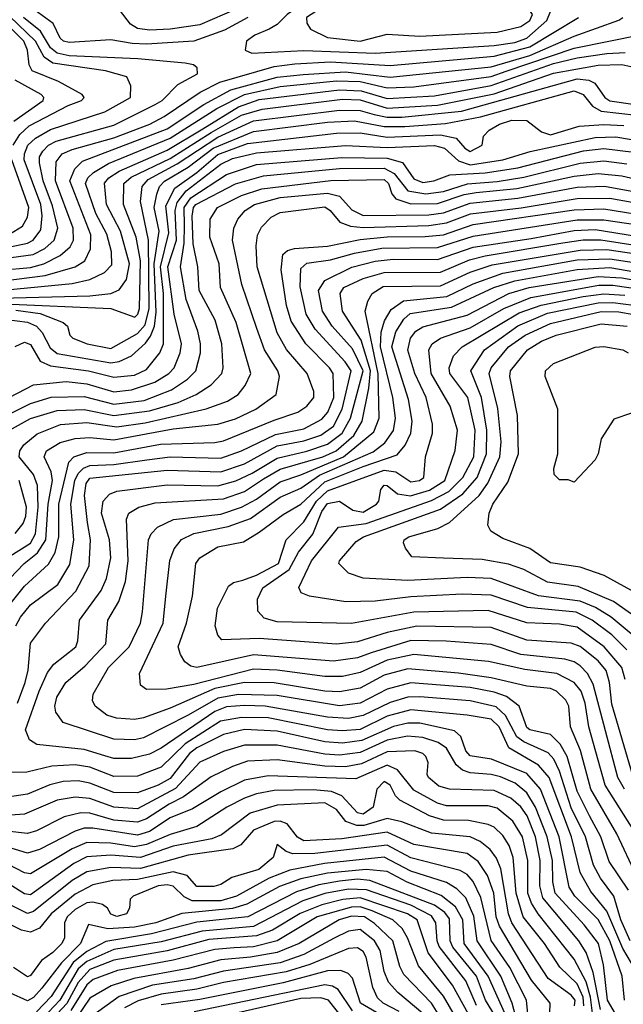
# Model space of a CAD drawing. Extents: x 501367 to 657802, y 482273 to 547541.
# Tile 613 of 656: x 614589 to 616620, y 526091 to 529407. Entities that reach past the tile are written whole.
import ezdxf

# ---------------------------------------------------------------- set-up
doc = ezdxf.new("R2010")
doc.units = 0

msp = doc.modelspace()

# ---------------------------------------------------------------- linework, layer by layer
at = {"layer": '0CON20XD'}
for points in [[(615785, 529294.7), (616185, 529320.2), (616255, 529330.6), (616295, 529344.5), (616362.5, 529405), (616374.8, 529435), (616351.6, 529495), (616318, 529515), (616275, 529529.1), (616125, 529542.6), (616015, 529540.9), (615745, 529494.7), (615615, 529479.6), (615525, 529449.5), (615488.6, 529425), (615455, 529390.7), (615427.9, 529375), (615380, 529355), (615351.8, 529335), (615347.5, 529305), (615370, 529295), (615545, 529303.2), (615785, 529294.7)], [(615485, 529517.1), (615195, 529390.1), (615095, 529375.4), (615025, 529371.7), (614985, 529377.1), (614962, 529392), (614925, 529440)], [(615735, 529334.9), (615825, 529358.2), (615935, 529351.5), (616195, 529365.4), (616275, 529383.8), (616305.1, 529404.9), (616314.5, 529425), (616295, 529453.5), (616255, 529475.2), (616185, 529490.5), (616105, 529497.1), (616014, 529494), (615815, 529453.3), (615625, 529446.9), (615584.7, 529435), (615554.3, 529415), (615555, 529395.8), (615566.9, 529375), (615625, 529347.2), (615735, 529334.9)], [(614535, 528638), (614615, 528654), (614634.4, 528665), (614660.1, 528699.9), (614663.7, 528746.3), (614659.2, 528785), (614603.9, 528935), (614604.4, 528955.6), (614615.7, 528985), (614641.6, 529008.4), (614692.5, 529037.5), (614875, 529096.8), (614962, 529145), (614962.9, 529185), (614949.4, 529215), (614877.5, 529235), (614700.3, 529260.3), (614671.2, 529281.2), (614641.5, 529335), (614525, 529447.2)], [(615355.9, 529415), (615278.2, 529371.8), (615175, 529335.4), (615015.1, 529324.9), (614966.6, 529326.6), (614895, 529339.7), (614755, 529331), (614735.5, 529335), (614725.3, 529345), (614701.6, 529395), (614639.4, 529439.4)], [(614525, 528526), (614674.4, 528545.6), (614775.7, 528574.3), (614807.5, 528595), (614827.4, 528635), (614827.8, 528682.2), (614757.5, 528865), (614773.7, 528905), (614799.6, 528930.4), (615085, 529040), (615208.5, 529121.5), (615299.3, 529170.7), (615455, 529213.6), (615543, 529223), (615685, 529231.9), (615835, 529213.6), (616175, 529248.4), (616305, 529287.2), (616455, 529352.3), (616604.8, 529405.2), (616618.5, 529415)], [(614525, 528563.6), (614625, 528572.6), (614670.3, 528585), (614725, 528613), (614758, 528642), (614770, 528665), (614768.8, 528705), (614709.6, 528865), (614711.3, 528928.6), (614731, 528955), (614765, 528970.5), (614905, 529009), (615026.2, 529055), (615075, 529081.1), (615196.3, 529163.7), (615262.6, 529197.4), (615445, 529249.2), (615515, 529258.1), (615635, 529265.3), (615835, 529252.9), (616185, 529284.2), (616305, 529315.4), (616469.7, 529415)], [(614535, 528602.5), (614633.4, 528616.6), (614673.3, 528636.8), (614704.8, 528665), (614716.4, 528705), (614699.3, 528780.7), (614667.5, 528865), (614655.1, 528925), (614655.4, 528945), (614665.9, 528964.1), (614685.6, 528984.4), (614711.4, 528998.6), (614905, 529051.5), (615045, 529121.1), (615067.6, 529135), (615121.2, 529188.8), (615186.9, 529225), (615185.6, 529245), (615173.8, 529255), (615145, 529260.3), (614986, 529276), (614754.9, 529285.1), (614714.5, 529294.5), (614692.4, 529312.4), (614658.1, 529368.1), (614601.4, 529415)], [(614566.8, 528985), (614589.5, 529020.5), (614619.9, 529050.1), (614751.5, 529118.5), (614796.5, 529135), (614805.5, 529145), (614798.9, 529155), (614719, 529199), (614630.9, 529235), (614620, 529255), (614614.7, 529305), (614602.5, 529335), (614555, 529381.6)], [(614545, 528497.6), (614765, 528518.5), (614825, 528532.2), (614873.8, 528556.2), (614898.2, 528581.8), (614897.1, 528625), (614881.3, 528685), (614844.9, 528755), (614810.1, 528855), (614817.8, 528875), (614837.1, 528892.9), (614887.6, 528922.4), (615095, 529007.8), (615251.8, 529108.2), (615345, 529155.4), (615465, 529182.3), (615655, 529201.2), (615735, 529198.6), (615825, 529177.3), (615915, 529181.5), (616175, 529215.9), (616225.7, 529234.3), (616455, 529311.6), (616682.3, 529357.7)], [(614525, 528469.6), (614825, 528477.5), (614895, 528485.1), (614923.1, 528496.9), (614947.7, 528532.3), (614958, 528585), (614927.3, 528695), (614881.2, 528785), (614873.6, 528856.4), (614889.1, 528875), (614923.1, 528896.9), (615085, 528968), (615205, 529040.1), (615325, 529113.9), (615395, 529138.6), (615665, 529170.6), (615737.7, 529167.7), (615825, 529141.4), (615985, 529150.7), (616175, 529185.4), (616385, 529259.2), (616465, 529279.1), (616565, 529293.1), (616626.6, 529296.6)], [(614535, 528450.1), (614895, 528434.9), (614975.8, 528405), (614986.3, 528415), (614991.7, 528435), (614995.1, 528595), (614981, 528675), (614937.6, 528785), (614938.8, 528855), (614963.2, 528876.8), (615095, 528939.9), (615232.9, 529027.1), (615335, 529085.3), (615405, 529106.1), (615675, 529139.3), (615735, 529137.2), (615825, 529109.7), (615995, 529119), (616185, 529158.1), (616385, 529227.1), (616535, 529254), (616615, 529256.2), (616655, 529247)], [(614575, 528428.8), (614657.9, 528417.9), (614735, 528386.8), (614750, 528375), (614757.1, 528345), (614767.1, 528335), (614816, 528315), (614895, 528299.7), (614985, 528350.4), (615010.9, 528379.1), (615024.8, 528435), (615022, 528665), (614994.9, 528795), (615000.6, 528845), (615020.6, 528869.4), (615118.4, 528921.6), (615255, 529011.6), (615375, 529066.3), (615665, 529102.3), (615735, 529101.6), (615781.9, 529088.1), (615825, 529078.9), (615875, 529079.1), (616075, 529099.3), (616465, 529207.7), (616503.6, 529203.6), (616524, 529194), (616557.5, 529145), (616575, 529134.2), (616745, 529109.8)], [(614568.3, 529065), (614668, 529135), (614669.4, 529145), (614660.7, 529155), (614573.7, 529203.7)], [(614545, 528397.5), (614615, 528388.2), (614644.8, 528375), (614663.7, 528353.7), (614691.4, 528301.4), (614715, 528283.3), (614895, 528251.1), (614923.7, 528256.3), (614964.7, 528275.3), (615012.4, 528317.6), (615029.3, 528340.7), (615042, 528375), (615047.5, 528422.5), (615041.3, 528585), (615058, 528695), (615040.6, 528775), (615049.9, 528820.1), (615059.1, 528845), (615076.4, 528863.6), (615155, 528910), (615240, 528975), (615375, 529030.8), (615625, 529061.9), (615715, 529066.6), (615815, 529047.5), (615885, 529047.7), (616022.1, 529057.9), (616139.9, 529080.1), (616455, 529167.3), (616485.1, 529155.1), (616516.3, 529116.3), (616545, 529099.3), (616665, 529085.5)], [(614573, 528307), (614605, 528320.5), (614625, 528313.5), (614657, 528257), (614691.7, 528241.7), (614820, 528225), (614905, 528203.7), (614975, 528210.4), (615015, 528228.7), (615060.6, 528285), (615072.1, 528315), (615072.3, 528485), (615062.2, 528575), (615091, 528689), (615080.2, 528779.8), (615110.6, 528839.4), (615185, 528892.9), (615255, 528953.4), (615355, 528990.2), (615655.3, 529025.3), (615735, 529025.7), (615825, 529011.9), (616005, 529019.8), (616058.1, 529008.1), (616086.5, 528975), (616105, 528963), (616144.6, 528985), (616150, 529015), (616168.8, 529035), (616202.9, 529055), (616245, 529068.3), (616295, 529067.9), (616345, 529029.2), (616375, 529019.1), (616471.6, 529048.4), (616555, 529054.1), (616621.3, 529051.3)], [(614416.2, 528063.8), (614635, 528177.3), (614745, 528188.9), (614815, 528180.9), (614905, 528154.2), (614965, 528160), (615043.2, 528186.8), (615090.4, 528215), (615107.9, 528235), (615128.7, 528285), (615132.7, 528315), (615107.9, 528415), (615087.5, 528575), (615116, 528665), (615112.3, 528765), (615118.2, 528791.8), (615149.3, 528830.7), (615265, 528920.7), (615305, 528939.8), (615385, 528959.3), (615685, 528983.9), (615825, 528976.8), (615985, 528983.1), (616018.1, 528975), (616065, 528932.2), (616105, 528918.4), (616214.5, 528935), (616306.2, 528963.8), (616525, 529010.4), (616595, 529012.2), (616686.6, 528996.6)], [(614475, 528040.2), (614625, 528114.9), (614695, 528136.1), (614805, 528137.6), (614905, 528112.4), (615007.7, 528125), (615099, 528161), (615153.3, 528196.7), (615180.9, 528225), (615196.8, 528285), (615197, 528315), (615187.7, 528357.7), (615148.8, 528465), (615129.4, 528575), (615142.2, 528655), (615142.7, 528712.7), (615142.4, 528775), (615165, 528807.4), (615284.3, 528885.7), (615385, 528919.5), (615673.1, 528943.1), (615825, 528941.1), (615876.5, 528926.5), (615915, 528871.2), (615945, 528859.4), (615982.9, 528865), (616035.8, 528884.2), (616155, 528892), (616265, 528908.2), (616486, 528966), (616555, 528973.1), (616655, 528960.9)], [(614553.8, 528025), (614625, 528063.5), (614715, 528090.5), (614805.6, 528094.4), (614905, 528074.3), (615025, 528090.3), (615121.7, 528118.3), (615182.7, 528145), (615233.1, 528176.9), (615269.2, 528215), (615273.4, 528235), (615269.3, 528315), (615245.9, 528395), (615192.3, 528495), (615187.8, 528575), (615172.8, 528652.8), (615168.7, 528745), (615173.9, 528775), (615181.5, 528785), (615315, 528854.4), (615408.8, 528881.2), (615664.4, 528905.6), (615815, 528907.5), (615848.7, 528888.7), (615895, 528830.8), (615955, 528820.7), (616015, 528828.5), (616095.2, 528854.8), (616195, 528862.3), (616285, 528877.1), (616475, 528924.1), (616555, 528931.5), (616631.8, 528921.8)], [(614554.6, 528685.4), (614597.8, 528712.2), (614615, 528741.8), (614619.7, 528775), (614562, 528935)], [(614514.7, 527575), (614625, 527643.8), (614642.3, 527675), (614650.7, 527765), (614648.1, 527838.1), (614634.9, 527874.9), (614587.3, 527935), (614588.7, 527955), (614602.6, 527975), (614647.4, 528012.6), (614726.3, 528043.7), (614815, 528050), (614915, 528036.1), (615011.1, 528048.9), (615216.5, 528096.5), (615287.5, 528122.5), (615323.3, 528145), (615347.5, 528175), (615366.2, 528215), (615317.1, 528387.1), (615264.9, 528504.9), (615260.3, 528585), (615228.3, 528675), (615229.5, 528735), (615254.7, 528775), (615334.6, 528815.4), (615403, 528837), (615636.1, 528866.1), (615815, 528869.1), (615830.1, 528855), (615841.2, 528821.2), (615854.1, 528804.1), (615905, 528786.5), (615995, 528788.2), (616085, 528818.4), (616125, 528825.2), (616261.3, 528838.7), (616455, 528880.5), (616535, 528888.7), (616615, 528880.9), (616755, 528848.6)], [(614554.9, 527525.1), (614603.3, 527575), (614648.7, 527611.3), (614676.5, 527655), (614684.6, 527775), (614699.1, 527855), (614694.4, 527884.4), (614670.4, 527935), (614679, 527955), (614725, 527983.5), (614775, 527996.3), (614825, 528000.4), (614905, 527992.4), (615105, 528028.6), (615255.4, 528044.6), (615315, 528063.2), (615383.3, 528095), (615452, 528145), (615462.8, 528205), (615457.6, 528225), (615412.4, 528295), (615387, 528367), (615335.9, 528515), (615305.2, 528665), (615309.8, 528705), (615322.9, 528735), (615347.4, 528765), (615378.4, 528785), (615465, 528808.5), (615625, 528823.2), (615665, 528813.3), (615706.5, 528766.5), (615745, 528748.1), (615965, 528750), (616015, 528756.2), (616105, 528789.8), (616265, 528805.9), (616465, 528842.8), (616556.7, 528846.7), (616735, 528814.2)], [(614537, 527415), (614605, 527499.6), (614685, 527573.2), (614707.8, 527612.2), (614720.5, 527665), (614720.5, 527775), (614753.6, 527916.4), (614771.3, 527935), (614815, 527948.9), (614905, 527948.4), (615062.3, 527977.7), (615245, 527983.1), (615275, 527988.8), (615445, 528058.7), (615524.9, 528085.1), (615555.3, 528105), (615578.6, 528135), (615578.6, 528155), (615555.7, 528215), (615486.5, 528296.5), (615455, 528352.3), (615387.6, 528575), (615384, 528645), (615389, 528681), (615402, 528708), (615435, 528741.9), (615465, 528757.9), (615615, 528776.6), (615634, 528765), (615665.5, 528725.5), (615701.4, 528711.4), (615745, 528706.9), (615966, 528714), (616025, 528722.5), (616106.2, 528753.8), (616276.8, 528773.2), (616465, 528804.9), (616575, 528806.3), (616725, 528778.6)], [(614575.9, 527365), (614590.7, 527395), (614625, 527436.6), (614717, 527505), (614757.8, 527572.2), (614771, 527655), (614761.2, 527775), (614773.7, 527855), (614785, 527879.1), (614803.5, 527896.5), (614825, 527905.9), (614905, 527908.8), (615016.9, 527925), (615095, 527935.3), (615265, 527930.5), (615335, 527954.6), (615449.7, 528010.3), (615545, 528029.3), (615605, 528061.7), (615625.3, 528084.7), (615645.6, 528135), (615643.8, 528215), (615631.5, 528235), (615551.3, 528315), (615501.7, 528391.7), (615486.5, 528445), (615468.5, 528565), (615473.9, 528616.1), (615489.9, 528630.1), (615513.3, 528636.7), (615625, 528644.7), (615735, 528666.9), (615825, 528676.2), (615953.3, 528676.7), (616015, 528682.6), (616115, 528716.9), (616455, 528767.1), (616555, 528769.7), (616735, 528741)], [(615555, 528587.7), (615635, 528598.5), (615715, 528621.1), (615807.3, 528637.3), (615995, 528640.3), (616115, 528678.2), (616465, 528733.2), (616555, 528733.5), (616745.1, 528705.1)], [(616643.7, 526305), (616611.3, 526375), (616588.3, 526455), (616543.5, 526515), (616519.5, 526559.5), (616493.1, 526655), (616445, 526752.7), (616405, 526875.8), (616386.2, 526916.2), (616367.4, 526937.4), (616285, 526974.6), (616261.7, 526991.7), (616223.7, 527063.7), (616192.4, 527092.4), (616105, 527112.7), (615935, 527126.4), (615895, 527124.7), (615835, 527106.9), (615745, 527063.3), (615695, 527053.8), (615625, 527057.4), (615415, 527094.7), (615345, 527097.6), (615285, 527092.4), (615245, 527077.3), (615065, 526953.3), (615025, 526933), (614965, 526918.3), (614905, 526918.9), (614875, 526928), (614805, 526949.4), (614646.3, 526966.3), (614622, 526982), (614608.1, 527015), (614653.7, 527145), (614682.2, 527207.8), (614703.7, 527236.3), (614777.2, 527295), (614784.7, 527315), (614789.5, 527385), (614862.6, 527485), (614880.6, 527525), (614894.8, 527594.8), (614890.5, 527655), (614863.5, 527745), (614869.5, 527785), (614890.5, 527809.5), (614915, 527818.8), (615085, 527840.4), (615255, 527837), (615316.1, 527853.9), (615370.4, 527879.6), (615455, 527930.5), (615555, 527954), (615625, 527977.7), (615674.2, 528015), (615701.5, 528065), (615744, 528225), (615709.1, 528299.1), (615639.8, 528375), (615607.9, 528425), (615594.2, 528495), (615615, 528528.3), (615706.5, 528573.5), (615785, 528593.6), (615845, 528600.7), (615995, 528599.3), (616115, 528640.5), (616309.5, 528670.5), (616455, 528697.2), (616525, 528700.3), (616665, 528678.1)], [(616637.3, 526475), (616572.2, 526572.2), (616544.1, 526655), (616505.9, 526725), (616465, 526808.8), (616431.4, 526925), (616407.2, 526967.2), (616375, 526999), (616305.6, 527015), (616295, 527022.6), (616269.4, 527095), (616227.4, 527127.4), (616185, 527142.6), (616105, 527157.7), (615905, 527173.9), (615825, 527151.8), (615735, 527104.7), (615665, 527096.4), (615455, 527130.4), (615325, 527134.7), (615255, 527122.3), (615155, 527064.6), (615005, 526987.7), (614975, 526981.1), (614905, 526983.8), (614735, 527040), (614710.6, 527075), (614707.2, 527095), (614713.1, 527125), (614743.6, 527175), (614809.3, 527230.7), (614878.1, 527305), (614885.7, 527385), (614922.4, 527447.6), (614945.2, 527515), (614953.7, 527585), (614948.2, 527725), (614955.5, 527745), (614990, 527765), (615045, 527779.8), (615275, 527793.4), (615345, 527818.4), (615409.4, 527860.6), (615465, 527892.9), (615609, 527935), (615654.2, 527955), (615712.8, 528007.2), (615740.7, 528055), (615763.8, 528166.2), (615769.6, 528225), (615737.9, 528327.9), (615674.8, 528425), (615667.2, 528485), (615679.4, 528505), (615744.2, 528535.8), (615815, 528556.2), (616005, 528556.7), (616101.9, 528598.1), (616155, 528612.3), (616416.1, 528656.1), (616484.5, 528665.6), (616543.9, 528666.1), (616674.7, 528645.3)], [(616665, 526523), (616598.3, 526665), (616510.9, 526815), (616475.5, 526945.5), (616442.6, 527025), (616436.5, 527095), (616426.1, 527115), (616395.3, 527145), (616375, 527154.2), (616295, 527162.7), (616175, 527190.7), (616065, 527205.6), (615895, 527220.5), (615815, 527199.1), (615735, 527155.1), (615665, 527143.2), (615615, 527145.8), (615445, 527173.2), (615345, 527174.5), (615245.8, 527154.2), (615095, 527087.7), (615005, 527055.5), (614975, 527050), (614914.2, 527054.2), (614882.3, 527065), (614842, 527095), (614833.7, 527113.7), (614835.8, 527135), (614887.2, 527225), (614957.5, 527295), (614994.8, 527375), (615002.4, 527412.4), (615021.7, 527655), (615030.5, 527675), (615051.9, 527698.1), (615106.6, 527723.4), (615265, 527742.2), (615335, 527765.6), (615385, 527791.8), (615465, 527851.1), (615535, 527873.8), (615678.8, 527935), (615780.6, 528019.4), (615798, 528065), (615795.5, 528214.5), (615751, 528425), (615760.3, 528459.7), (615774.7, 528485), (615812, 528508), (616005, 528511.3), (616105, 528557.3), (616178.9, 528581.1), (616475, 528631.3), (616565, 528633.3), (616815, 528596.6)], [(614581.3, 527105), (614606.6, 527175), (614616.6, 527216.6), (614625, 527306.7), (614675.4, 527375), (614777.9, 527482.1), (614821.9, 527568.1), (614826.5, 527655), (614816.6, 527713.4), (614806.8, 527805), (614812.2, 527845), (614825, 527862.8), (615085, 527889.8), (615265, 527884.2), (615345, 527911.7), (615455, 527971.3), (615545, 527988.9), (615602.6, 528007.4), (615645, 528038.3), (615673.8, 528095), (615703.8, 528225), (615684.2, 528255), (615582.5, 528365), (615552.4, 528415), (615532.6, 528507.4), (615535, 528569.2), (615555, 528587.7)], [(616668.6, 526655), (616559, 526829), (616504.6, 527025), (616491.3, 527105), (616478, 527145), (616454.9, 527174.9), (616396.2, 527205), (616288.4, 527218.4), (616165.9, 527245.9), (615915, 527269.5), (615825, 527249.6), (615735, 527208.3), (615675, 527195.1), (615615.7, 527194.3), (615455, 527216), (615375, 527219.4), (615175, 527168.1), (615082.5, 527152.5), (615015, 527151.5), (614995.5, 527165.5), (614992.3, 527205), (615071.6, 527375), (615080.4, 527465), (615093.8, 527586.1), (615108.6, 527625), (615133.2, 527656.8), (615175, 527676.7), (615290, 527699.9), (615365, 527727.3), (615465, 527798.9), (615535, 527829.1), (615597.4, 527872.6), (615778.2, 527951.8), (615817.8, 527982.2), (615846.8, 528023.2), (615852.9, 528065), (615844.1, 528135), (615803, 528305), (615805, 528354.4), (615816.8, 528393.2), (615839.1, 528430.9), (615880.1, 528459.9), (616026.5, 528475), (616115, 528517.5), (616215, 528553.1), (616465, 528597.9), (616575, 528602.3), (616835, 528562.6)], [(616623.7, 526815), (616601.3, 526855), (616519.1, 527169.1), (616499.8, 527205), (616475, 527230.7), (616455, 527243.9), (616423.3, 527253.3), (616275, 527269.3), (616175, 527302.6), (616024.4, 527314.4), (615905, 527315.6), (615771.4, 527275), (615725, 527257.2), (615645, 527246.5), (615375, 527268), (615185, 527225.7), (615165, 527229.7), (615144.7, 527244.8), (615129.3, 527269.3), (615122.2, 527295), (615149.6, 527375), (615170.3, 527465), (615181, 527575), (615194.7, 527595), (615255, 527631.5), (615341.3, 527648.7), (615395, 527680.6), (615475, 527741.1), (615535, 527775.1), (615615, 527850.7), (615745, 527901.8), (615858.8, 527941.2), (615885.8, 527974.2), (615904.8, 528015), (615909.4, 528055), (615897.6, 528127.6), (615840.5, 528305), (615855, 528356.2), (615881.2, 528398.9), (615902.3, 528417.7), (616041.5, 528438.5), (616183.8, 528505), (616255, 528528.2), (616465, 528565.6), (616575, 528572.5), (616815, 528531.5)], [(615340.1, 527519.9), (615385, 527535.7), (615459.7, 527575), (615484.9, 527655.1), (615544.4, 527715.6), (615587.8, 527785), (615625, 527820.3), (615815, 527889.5), (615854.1, 527884.1), (615905, 527850.6), (615934.4, 527855), (615949.2, 527865), (615953.9, 527935), (615978.3, 528015), (615978, 528045), (615956.1, 528135), (615918.4, 528215), (615895, 528294.4), (615903.8, 528335), (615921.7, 528358.3), (615945, 528373), (616095, 528411.9), (616235.2, 528485.2), (616302.7, 528505), (616535, 528542.5), (616615, 528537.9), (616855, 528495.6)], [(616626.1, 527185), (616615.1, 527225), (616555.9, 527295), (616465, 527361.4), (616405, 527371.4), (616295, 527375.7), (616165, 527416.8), (615915, 527411.1), (615705, 527373.8), (615455, 527379.5), (615411.5, 527391.5), (615389.6, 527415), (615388.4, 527455), (615406.9, 527493.1), (615495, 527555.2), (615526.8, 527613.2), (615575.3, 527674.7), (615605, 527750.8), (615625, 527777.2), (615665, 527785.1), (615709.6, 527755), (615745, 527748.7), (615789.7, 527775), (615797.2, 527785), (615803.7, 527825), (615815, 527839.6), (615825, 527838), (615860.5, 527810.5), (615903.8, 527803.8), (615967.8, 527822.2), (616019.1, 527855), (616054, 527956), (616061.9, 528025), (616037.2, 528105), (615972.9, 528215), (615965.6, 528295), (615977.1, 528315), (616005.1, 528334.9), (616105, 528369.4), (616218.4, 528435), (616308.8, 528471.2), (616537.5, 528512.6), (616585, 528512.6), (616685, 528499)], [(616631.7, 527285), (616581.6, 527335), (616515.1, 527385.1), (616461.3, 527411.3), (616297.7, 527427.7), (616175, 527468.5), (616078.2, 527471.8), (615905, 527462.8), (615785, 527448.1), (615686.3, 527446.3), (615563.8, 527465), (615536.2, 527476.2), (615528.2, 527495), (615570.4, 527585), (615661.9, 527698.1), (615755, 527710.2), (615975, 527787.3), (616032.5, 527817.5), (616080.1, 527865), (616117.1, 527935), (616121.1, 528025), (616096.5, 528135), (616036.3, 528215), (616034.4, 528235), (616048.9, 528275), (616077.2, 528305), (616269.8, 528420.2), (616344, 528446), (616485, 528474.8), (616555, 528484), (616625, 528479.4)], [(616680.2, 527310.2), (616579.2, 527395), (616527, 527427), (616475, 527449.1), (616335, 527466.9), (616175.1, 527525.1), (616095, 527527.9), (615895, 527518.6), (615745, 527526.1), (615695, 527543.4), (615662.2, 527575), (615664.7, 527585), (615720.9, 527649.1), (615746, 527665), (616005, 527758.4), (616080.4, 527809.6), (616128.4, 527865), (616159.6, 527945), (616161.3, 528025), (616143.1, 528135), (616107.4, 528225), (616152.8, 528295), (616265, 528376), (616365, 528418.2), (616535, 528453.5), (616585, 528454.8), (616653.9, 528446.1)], [(616716.6, 527356.6), (616587.4, 527447.4), (616468.1, 527498.1), (616365, 527512.9), (616285, 527554.8), (616233.2, 527573.2), (616145, 527588.4), (616015, 527592.9), (615908.3, 527598.3), (615886.9, 527626.9), (615880, 527645), (615882.9, 527655), (615897.8, 527665), (615996.3, 527693.7), (616035, 527713.1), (616135.2, 527805), (616163.8, 527846.2), (616204.1, 527935), (616209.2, 527985), (616197.5, 528097.5), (616168.3, 528215), (616175.9, 528235), (616233.5, 528305), (616289.4, 528345), (616375, 528383.4), (616545, 528424.9), (616605, 528423.2), (616655, 528414.1)], [(616745, 527431.2), (616555.2, 527535.2), (616475, 527563), (616375, 527577.8), (616305.7, 527625.7), (616215, 527659.4), (616174.7, 527684.7), (616164.6, 527705), (616168.3, 527745), (616181, 527775), (616231.1, 527848.9), (616267.5, 527945), (616263.8, 528073.8), (616238.5, 528205), (616240.2, 528225), (616297.5, 528295), (616345, 528324.1), (616393.8, 528345), (616545, 528383.2), (616633.3, 528375)], [(616455, 527850), (616435, 527857.5), (616405, 527857.5), (616387.5, 527875), (616386.2, 527895), (616400, 527945), (616400, 528095), (616357.5, 528205), (616358.2, 528225), (616385, 528249.5), (616525, 528303.8), (616555, 528306.4), (616618.8, 528295), (616636, 528285)], [(616647.6, 528082.4), (616588.3, 528061.7), (616545.8, 527995), (616535.8, 527945), (616525.8, 527924.2), (616455, 527850)], [(614573.8, 527676.2), (614600, 527710), (614609.5, 527735), (614611.9, 527765), (614586.6, 527855)], [(616650.8, 526865), (616581.1, 527101.1), (616573.8, 527175), (616562.1, 527215), (616535, 527247.2), (616475, 527295.5), (616445, 527307.3), (616295, 527317), (616175, 527359.4), (615925, 527364), (615825, 527343.2), (615725, 527312.1), (615655, 527303.6), (615395, 527322.6), (615268.9, 527318.9), (615255, 527333.8), (615246.6, 527365), (615253.8, 527425), (615291.2, 527498.8), (615308.2, 527511.8), (615340.1, 527519.9)], [(616661.7, 526205), (616618.6, 526278.6), (616564.3, 526404.3), (616510.3, 526470.3), (616475, 526534.6), (616445.8, 526655), (616370.8, 526855), (616335, 526896.7), (616234.7, 526954.7), (616202.1, 527025), (616175, 527050.9), (616095, 527064.9), (615905, 527082.3), (615825, 527061.2), (615735, 527016.7), (615675, 527011.6), (615625, 527015.3), (615425, 527055.3), (615335, 527057.1), (615264.4, 527044.4), (615145, 526967.9), (615065, 526888.9), (614985, 526859.3), (614905, 526858.1), (614825, 526889.2), (614775, 526897), (614696.9, 526893.1), (614612.2, 526872.2), (614555, 526871.1)], [(616623.8, 526105), (616616.1, 526185), (616574.3, 526305), (616535, 526376.2), (616456.5, 526455), (616438.4, 526485), (616404.1, 526655), (616341.8, 526815), (616295, 526867.6), (616176.7, 526916.7), (616105, 526928), (616090.3, 526945), (616073.3, 526993.3), (616051.5, 527011.5), (615935, 527037.8), (615895, 527038.2), (615846.8, 527026.8), (615740.3, 526979.7), (615675, 526970.7), (615615, 526974.9), (615455, 527010.7), (615345, 527016.2), (615275, 526999.4), (615185, 526954.5), (615159.5, 526935), (615095, 526851.1), (615055, 526828.8), (614985, 526802.6), (614905, 526803.7), (614825, 526835.7), (614785, 526843), (614735, 526841.7), (614689.6, 526830.4), (614615, 526798.8), (614525, 526784.8)], [(615997.5, 526972.5), (615945, 526989.9), (615893.9, 526993.9), (615825, 526980.6), (615735, 526939.2), (615665, 526930.3), (615615, 526933.3), (615455, 526963.5), (615345, 526964.1), (615275, 526942.1), (615195, 526906.5), (615112.7, 526817.3), (614985, 526749.4), (614905, 526754.9), (614825, 526784.4), (614775, 526788), (614715, 526778), (614605, 526731.1), (614524.9, 526725.1)], [(616629.1, 525999.1), (616567.3, 526105), (616553.3, 526223.3), (616536.3, 526295), (616487.9, 526357.9), (616391.1, 526465), (616383.4, 526503.4), (616381.5, 526575), (616363.8, 526655), (616325.1, 526755), (616295, 526803), (616255.6, 526835.6), (616206.4, 526856.4), (616175, 526864.9), (616105, 526870), (616078.8, 526878.8), (616057.7, 526897.7), (616025, 526953.6), (615997.5, 526972.5)], [(616543, 526073), (616518.2, 526198.2), (616495.1, 526265.1), (616470.9, 526305), (616349.3, 526449.3), (616339.2, 526489.2), (616340.1, 526575), (616324.6, 526654.6), (616296.3, 526725), (616275, 526756.2), (616241.2, 526785), (616185, 526811.2), (616034.9, 526814.9), (615999.2, 526825), (615964.2, 526855), (615960, 526865), (615963.3, 526905), (615955.4, 526925), (615945.4, 526935), (615918.6, 526945), (615825, 526941.1), (615739.3, 526900.7), (615685, 526891.1), (615615, 526892.9), (615455, 526914.6), (615355, 526909.3), (615305, 526891.9), (615233.5, 526856.5), (615140.2, 526789.8), (615091.9, 526765), (615015, 526715.6), (614985, 526704.2), (614905, 526711.4), (614825, 526734.9), (614794.6, 526735.4), (614738, 526722), (614645, 526674.8), (614615, 526665.9), (614475, 526682.1)], [(616520.5, 526025), (616509.2, 526115), (616495, 526166), (616455, 526243), (616333.6, 526395), (616311.3, 526431.3), (616298.8, 526465), (616298.9, 526575), (616280.9, 526655), (616248.1, 526708.1), (616195, 526751), (616165, 526759), (616025, 526759.6), (615995, 526767.9), (615915, 526812.3), (615860, 526879.9), (615825, 526896.7), (615720, 526850), (615425, 526860.4), (615345, 526845.5), (615265, 526806.7), (615170.5, 526749.5), (615095, 526718.8), (615025, 526673.1), (614985, 526660.6), (614835, 526684.4), (614806, 526684), (614775, 526674.3), (614655, 526612), (614615, 526599.7), (614534.5, 526624.5)], [(616487.2, 526085), (616484.7, 526115), (616465, 526160.1), (616405.9, 526215.9), (616354.4, 526295.6), (616283.4, 526385), (616259.8, 526465), (616249.9, 526585), (616235.5, 526625.5), (616215, 526659.3), (616185, 526687.4), (616165, 526696.8), (616099.2, 526709.3), (616015, 526710.7), (615968.1, 526725), (615868.1, 526778.1), (615853.2, 526793.2), (615835, 526828.8), (615815, 526841.3), (615790.9, 526815), (615778.3, 526755), (615745, 526731.3), (615725, 526735.2), (615672.7, 526792.7), (615637.9, 526807.9), (615576.6, 526813.4), (615445, 526810.3), (615385, 526799.3), (615344.9, 526785.1), (615285.3, 526754.7), (615185, 526689.5), (615095, 526663), (615015, 526628.6), (614975, 526621.2), (614895, 526633.3), (614815, 526636.1), (614765, 526614.6), (614625, 526530.5), (614605, 526533.8), (614551.2, 526561.2)], [(616455.9, 526085), (616458, 526105), (616445, 526121.8), (616367.4, 526177.4), (616244.9, 526364.9), (616233.8, 526395), (616207.5, 526547.5), (616193.2, 526583.2), (616172.4, 526612.4), (616138.8, 526638.8), (616105, 526654.3), (615975, 526666.8), (615875, 526705.2), (615825, 526716.8), (615746.6, 526693.4), (615723.1, 526693.1), (615686.1, 526706.1), (615655, 526747.1), (615615, 526768.8), (615455, 526761), (615364.1, 526735), (615268.3, 526661.7), (615235, 526648.1), (615105, 526622.8), (614995, 526584.9), (614895, 526593.5), (614815, 526587.1), (614770.4, 526565), (614625, 526459.8), (614605, 526462.8), (614467.8, 526547.8)], [(616372.2, 526025), (616373.6, 526095), (616311.5, 526171.5), (616203.3, 526353.3), (616192.7, 526385), (616183.8, 526465), (616162.7, 526525), (616131.5, 526571.5), (616095, 526598.5), (615915, 526628.6), (615825, 526670.3), (615672.4, 526647.6), (615545, 526640.9), (615523.8, 526653.8), (615488.6, 526698.6), (615465, 526708), (615445, 526706.5), (615375, 526677.7), (615332.3, 526627.7), (615306.1, 526613.9), (615155, 526592.6), (614995, 526548.2), (614895, 526551.5), (614815, 526536.9), (614765, 526507.6), (614635, 526403.6), (614615, 526396.7), (614545, 526431.3)], [(616301.7, 526025), (616293.7, 526105), (616237.8, 526215), (616175.6, 526305.6), (616140.3, 526450.3), (616114.3, 526504.3), (616095, 526528.4), (616071.3, 526541.3), (615905, 526583.8), (615825, 526626.8), (615581.8, 526598.2), (615507.7, 526597.7), (615485.2, 526605.2), (615455, 526628.6), (615441.2, 526585), (615393.3, 526545), (615302.3, 526517.7), (615265, 526494.7), (615242, 526488), (615185, 526487.6), (615151.8, 526525), (615105, 526536.7), (614985, 526511.2), (614902, 526508), (614835, 526493.3), (614775, 526461.2), (614694.5, 526395), (614655, 526346.6), (614625, 526333.9), (614595, 526340.5), (614545, 526365.2)], [(616269.4, 526005), (616246, 526095), (616208, 526185), (616127.8, 526305), (616117.4, 526387.4), (616089.7, 526449.7), (616059.7, 526479.7), (616025, 526500.4), (615905, 526538.9), (615815, 526586.6), (615614.8, 526565.2), (615497.7, 526542.3), (615428.4, 526515), (615317.8, 526455), (615265, 526439), (615168.7, 526438.7), (615142.5, 526452.5), (615105, 526488.3), (615085, 526493.1), (615055, 526489.2), (614970.8, 526455), (614960, 526445), (614958, 526415), (614948, 526395), (614915, 526386.2), (614895, 526394.6), (614883.8, 526415), (614867.3, 526427.3), (614835.2, 526435.2), (614815, 526432.6), (614775, 526409.6), (614747.9, 526385), (614739.8, 526365), (614738.8, 526315), (614730.6, 526295), (614700.3, 526265), (614661.5, 526238.5), (614625, 526188.2), (614615, 526183.6), (614567.8, 526215)], [(616220.8, 526060.8), (616165.3, 526185.3), (616084.7, 526295), (616080, 526375), (616055, 526419), (616007, 526457), (615892.1, 526502.1), (615825, 526538), (615754.6, 526544.6), (615625, 526532.3), (615535, 526513.4), (615462.6, 526487.4), (615352.5, 526427.5), (615305, 526413.6), (615133.7, 526396.3), (615046.7, 526365), (614975, 526350.9), (614884.7, 526344.7), (614820, 526360), (614792.7, 526295), (614729.2, 526230.8), (614663.5, 526145), (614635, 526114.1), (614615, 526102.3), (614555, 526129.5)], [(616198.6, 526035), (616156.5, 526105), (616126.1, 526185), (616046.6, 526283.4), (616037.9, 526305), (616035, 526378.4), (616019.6, 526399.6), (615984.9, 526424.9), (615767.3, 526507.3), (615725, 526512), (615664.5, 526505.5), (615595, 526492.6), (615520.2, 526469.8), (615356.2, 526385), (615185, 526367.1), (615031.9, 526328.1), (614878.2, 526301.8), (614815, 526268), (614768.7, 526231.4), (614695, 526117), (614645, 526065.7)], [(616126.2, 526086.2), (616090.2, 526170.2), (616000.7, 526285), (615993.8, 526305), (615989.2, 526365), (615975, 526388.3), (615905, 526424.4), (615755.8, 526475.8), (615695, 526478.1), (615615, 526463.4), (615541, 526439), (615375, 526353.2), (615202.9, 526337.2), (615065, 526301.1), (614905, 526274.7), (614815, 526235.2), (614785, 526210.1), (614723.9, 526105), (614666.4, 526043.6)], [(616116.9, 526025), (616045.4, 526155.4), (615963.6, 526263.6), (615926.1, 526375), (615894.3, 526395), (615735, 526448.8), (615676.1, 526443.9), (615605, 526426.1), (615533, 526397), (615439.4, 526340.6), (615385, 526320.9), (615225, 526308.4), (615085, 526270.5), (614905, 526239.5), (614825, 526208.1), (614785, 526164.6), (614747, 526093), (614683.5, 526025)], [(616067.4, 526027.4), (616015, 526118.3), (615930.4, 526220.4), (615894, 526314), (615875.7, 526345.7), (615844.3, 526375), (615775, 526406), (615735, 526419.1), (615705, 526418.2), (615590, 526385), (615455, 526303.9), (615375, 526284.6), (615310.7, 526280.7), (615245, 526275.7), (615105, 526239.2), (614917.3, 526205), (614835.9, 526174.1), (614815, 526155.7), (614760.7, 526069.3)], [(616036.2, 525996.2), (615974.9, 526094.9), (615880.9, 526190.9), (615867.9, 526217.9), (615844.6, 526305), (615783.2, 526363.2), (615749.4, 526385), (615705, 526387.1), (615663.7, 526375), (615529.1, 526295), (615455, 526265.1), (615365, 526249.2), (615265, 526240.3), (615155, 526211.8), (614972.3, 526177.7), (614896.9, 526153.1), (614825, 526111.4), (614781.8, 526048.2)], [(615945, 526060.2), (615860.7, 526130.7), (615829.7, 526165), (615815, 526201.5), (615802.1, 526272.1), (615783.2, 526305), (615735, 526342.6), (615695, 526337), (615646.6, 526313.4), (615545, 526258.5), (615465, 526230.7), (615275, 526202.5), (615175, 526176.1), (615035.2, 526154.8), (614923.7, 526116.4), (614835, 526053.1)], [(615866.2, 526066.2), (615811.5, 526095), (615792.7, 526112.7), (615777.6, 526147.6), (615755, 526249.2), (615745, 526268.4), (615725, 526280.4), (615695, 526278.3), (615564.7, 526225), (615485, 526199.7), (615275, 526163.8), (615185, 526141.3), (615065, 526125.1), (614987.7, 526102.3), (614941.5, 526078.5)], [(615848.6, 526028.6), (615735.5, 526095), (615708.4, 526178.4), (615694.5, 526194.5), (615669.2, 526205), (615625, 526203.2), (615475, 526162.5), (615195, 526106.9), (615065, 526089.2)], [(615708.7, 526068.7), (615660.4, 526140.4), (615641.4, 526151.4), (615615, 526156.2), (615175.6, 526065.6)], [(615684.4, 526034.4), (615628.1, 526105), (615602.3, 526112.3), (615535, 526110), (615185, 526031)]]:
    msp.add_lwpolyline(points, dxfattribs=at)

doc.saveas('drawing.dxf')
